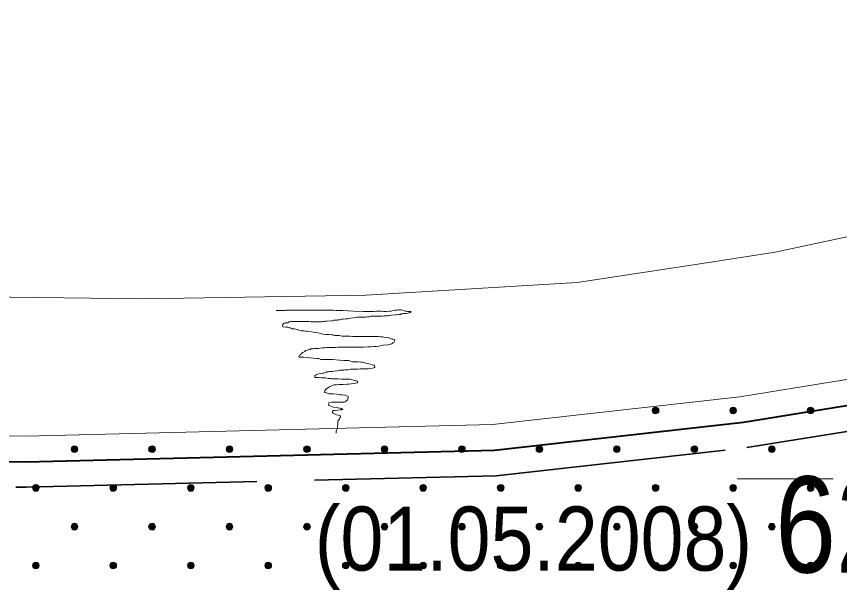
# Model space of a CAD drawing. Extents: x 640121 to 640955, y 6441885 to 6442246.
# Drawn here: x 640415.63 to 640441.32, y 6441960.24 to 6441978.19 of the extents above; entities that cross this region are included whole.
import ezdxf
from ezdxf.enums import TextEntityAlignment as Align

# ---------------------------------------------------------------- set-up
doc = ezdxf.new("R2010")
doc.units = 0
doc.header["$LTSCALE"] = 1.2
doc.linetypes.add('LONG_DASHED', pattern=[7.5, 6, -1.5])
for name, color, linetype, lineweight in [('31', 7, 'Continuous', 13), ('34', 7, 'Continuous', 25), ('35', 7, 'Continuous', 35), ('40', 7, 'Continuous', 13), ('45', 7, 'Continuous', 13), ('47', 7, 'Continuous', 13)]:
    doc.layers.add(name, color=color, linetype=linetype, lineweight=lineweight)

msp = doc.modelspace()

# ---------------------------------------------------------------- hatches: boundary and pattern name
at = {"layer": '45'}
for points in [[(640435.655, 6441965.962, 1), (640435.506, 6441965.814, 1)], [(640438.073, 6441965.962, 1), (640437.925, 6441965.814, 1)], [(640440.491, 6441965.962, 1), (640440.343, 6441965.814, 1)], [(640417.517, 6441964.753, 1), (640417.369, 6441964.605, 1)], [(640419.936, 6441964.753, 1), (640419.787, 6441964.605, 1)], [(640422.354, 6441964.753, 1), (640422.206, 6441964.605, 1)], [(640424.772, 6441964.753, 1), (640424.624, 6441964.605, 1)], [(640427.191, 6441964.753, 1), (640427.042, 6441964.605, 1)], [(640429.609, 6441964.753, 1), (640429.46, 6441964.605, 1)], [(640432.027, 6441964.753, 1), (640431.879, 6441964.605, 1)], [(640434.446, 6441964.753, 1), (640434.297, 6441964.605, 1)], [(640436.864, 6441964.753, 1), (640436.715, 6441964.605, 1)], [(640439.282, 6441964.753, 1), (640439.134, 6441964.605, 1)], [(640416.308, 6441963.544, 1), (640416.16, 6441963.396, 1)], [(640418.727, 6441963.544, 1), (640418.578, 6441963.396, 1)], [(640421.145, 6441963.544, 1), (640420.996, 6441963.396, 1)], [(640423.563, 6441963.544, 1), (640423.415, 6441963.396, 1)], [(640425.981, 6441963.544, 1), (640425.833, 6441963.396, 1)], [(640428.4, 6441963.544, 1), (640428.251, 6441963.396, 1)], [(640430.818, 6441963.544, 1), (640430.67, 6441963.396, 1)], [(640433.236, 6441963.544, 1), (640433.088, 6441963.396, 1)], [(640435.655, 6441963.544, 1), (640435.506, 6441963.396, 1)], [(640438.073, 6441963.544, 1), (640437.925, 6441963.396, 1)], [(640440.491, 6441963.544, 1), (640440.343, 6441963.396, 1)], [(640417.517, 6441962.335, 1), (640417.369, 6441962.186, 1)], [(640419.936, 6441962.335, 1), (640419.787, 6441962.186, 1)], [(640422.354, 6441962.335, 1), (640422.206, 6441962.186, 1)], [(640424.772, 6441962.335, 1), (640424.624, 6441962.186, 1)], [(640427.191, 6441962.335, 1), (640427.042, 6441962.186, 1)], [(640429.609, 6441962.335, 1), (640429.46, 6441962.186, 1)], [(640432.027, 6441962.335, 1), (640431.879, 6441962.186, 1)], [(640434.446, 6441962.335, 1), (640434.297, 6441962.186, 1)], [(640436.864, 6441962.335, 1), (640436.715, 6441962.186, 1)], [(640439.282, 6441962.335, 1), (640439.134, 6441962.186, 1)], [(640416.308, 6441961.126, 1), (640416.16, 6441960.977, 1)], [(640418.727, 6441961.126, 1), (640418.578, 6441960.977, 1)], [(640421.145, 6441961.126, 1), (640420.996, 6441960.977, 1)], [(640423.563, 6441961.126, 1), (640423.415, 6441960.977, 1)], [(640425.981, 6441961.126, 1), (640425.833, 6441960.977, 1)], [(640428.4, 6441961.126, 1), (640428.251, 6441960.977, 1)], [(640430.818, 6441961.126, 1), (640430.67, 6441960.977, 1)], [(640433.236, 6441961.126, 1), (640433.088, 6441960.977, 1)], [(640435.655, 6441961.126, 1), (640435.506, 6441960.977, 1)], [(640438.073, 6441961.126, 1), (640437.925, 6441960.977, 1)], [(640440.491, 6441961.126, 1), (640440.343, 6441960.977, 1)]]:
    msp.add_hatch(color=256, dxfattribs=at).paths.add_polyline_path(points)

# ---------------------------------------------------------------- linework, layer by layer
at = {"layer": '31'}
for points in [[(640362.56, 6441970.24), (640371.22, 6441970.27), (640383.89, 6441970.62), (640396.35, 6441970.31), (640410.44, 6441969.49), (640419.6, 6441969.37), (640426.53, 6441969.49), (640433.13, 6441969.88), (640437.03, 6441970.48), (640439.31, 6441970.83), (640442.09, 6441971.42), (640443.99, 6441971.83), (640446.21, 6441972.35), (640449.45, 6441973.03), (640452.01, 6441973.41), (640453.45, 6441973.74), (640454.73, 6441974.12), (640456.33, 6441974.57), (640458.65, 6441975.37), (640462.53, 6441977.03), (640465.01, 6441978.19)], [(640361.38, 6441965.64), (640370.42, 6441965.78), (640380.19, 6441965.92), (640388.55, 6441966.04), (640400.28, 6441965.55), (640406.66, 6441965.13), (640415.92, 6441965.09), (640430.49, 6441965.45), (640438.21, 6441966.32), (640444.3, 6441967.3), (640452.07, 6441968.5), (640455.05, 6441969.42), (640459.27, 6441971.07), (640461.77, 6441972.01), (640465.01, 6441973.57)]]:
    msp.add_lwpolyline(points, dxfattribs=at)
at = {"layer": '35', "lineweight": 40}
msp.add_lwpolyline([(640361.4, 6441964.84), (640370.44, 6441964.98), (640380.2, 6441965.12), (640388.54, 6441965.24), (640400.23, 6441964.75), (640406.63, 6441964.33), (640415.93, 6441964.29), (640430.55, 6441964.65), (640438.32, 6441965.52), (640444.43, 6441966.51), (640451.21, 6441967.55)], dxfattribs=at)
at = {"layer": '35', "linetype": 'LONG_DASHED'}
msp.add_lwpolyline([(640361.41, 6441964.04), (640370.45, 6441964.18), (640380.22, 6441964.32), (640388.52, 6441964.44), (640400.19, 6441963.95), (640406.61, 6441963.53), (640415.93, 6441963.49), (640430.6, 6441963.85), (640438.43, 6441964.73), (640444.55, 6441965.72), (640450.41, 6441966.62), (640450.41, 6441934.96)], dxfattribs=at)
at = {"layer": '40'}
for points in [[(640423.74, 6441969.01), (640423.8, 6441969.01), (640423.91, 6441969.01), (640424.02, 6441969.01), (640424.04, 6441969.02), (640424.15, 6441969.02), (640424.3, 6441969.02), (640424.63, 6441969.02), (640424.81, 6441969.02), (640424.84, 6441969.02), (640424.88, 6441969.02), (640424.95, 6441969.02), (640425.04, 6441969.02), (640425.14, 6441969.02), (640425.23, 6441969.02), (640425.29, 6441969.02), (640425.37, 6441969.02), (640425.44, 6441969.02), (640425.52, 6441969.02), (640425.6, 6441969.01), (640425.65, 6441969.01), (640425.72, 6441969.01), (640425.82, 6441969.01), (640426.15, 6441968.99), (640426.46, 6441968.98), (640426.56, 6441968.98), (640426.62, 6441968.98), (640426.66, 6441968.98), (640426.7, 6441968.98), (640426.78, 6441968.98), (640426.87, 6441968.99), (640426.92, 6441968.99), (640426.96, 6441968.99), (640426.98, 6441968.99), (640427.02, 6441968.99), (640427.09, 6441968.98), (640427.12, 6441968.98), (640427.17, 6441968.98), (640427.27, 6441968.99), (640427.33, 6441968.99), (640427.4, 6441969.01), (640427.44, 6441969.02), (640427.51, 6441969.02), (640427.54, 6441969.03), (640427.59, 6441969.03), (640427.64, 6441969.03), (640427.68, 6441969.02), (640427.71, 6441969.01), (640427.76, 6441968.99), (640427.8, 6441968.99)], [(640427.8, 6441968.99), (640427.84, 6441968.98), (640427.88, 6441968.98), (640427.93, 6441968.98), (640427.95, 6441968.96), (640427.93, 6441968.95), (640427.94, 6441968.96), (640427.9, 6441968.95), (640427.86, 6441968.93), (640427.8, 6441968.92), (640427.76, 6441968.92), (640427.71, 6441968.92), (640427.68, 6441968.91), (640427.64, 6441968.91), (640427.62, 6441968.89), (640427.56, 6441968.89), (640427.48, 6441968.87), (640427.45, 6441968.87), (640427.33, 6441968.86), (640427.28, 6441968.85), (640427.24, 6441968.85), (640427.2, 6441968.84), (640427.15, 6441968.84), (640427.11, 6441968.84), (640427.05, 6441968.83), (640427.02, 6441968.83), (640426.91, 6441968.83), (640426.85, 6441968.83), (640426.78, 6441968.83), (640426.69, 6441968.83), (640426.63, 6441968.81), (640426.58, 6441968.81), (640426.52, 6441968.8), (640426.46, 6441968.8), (640426.3, 6441968.8), (640426.26, 6441968.8), (640426.22, 6441968.79), (640426.15, 6441968.78), (640426.06, 6441968.77), (640425.97, 6441968.75), (640425.91, 6441968.75), (640425.83, 6441968.74), (640425.77, 6441968.74), (640425.72, 6441968.72), (640425.66, 6441968.72), (640425.64, 6441968.71), (640425.6, 6441968.71), (640425.54, 6441968.71), (640425.49, 6441968.69), (640425.46, 6441968.69), (640425.32, 6441968.68), (640425.28, 6441968.68)], [(640425.28, 6441968.68), (640425.24, 6441968.67), (640425.18, 6441968.67), (640425.14, 6441968.66), (640425.11, 6441968.66), (640425.07, 6441968.66), (640425.02, 6441968.66), (640424.98, 6441968.66), (640424.93, 6441968.66), (640424.86, 6441968.66), (640424.82, 6441968.66), (640424.76, 6441968.67), (640424.72, 6441968.67), (640424.69, 6441968.67), (640424.65, 6441968.67), (640424.6, 6441968.67), (640424.56, 6441968.67), (640424.48, 6441968.67), (640424.45, 6441968.67), (640424.41, 6441968.67), (640424.35, 6441968.67), (640424.32, 6441968.67), (640424.27, 6441968.67), (640424.23, 6441968.67), (640424.18, 6441968.67), (640424.14, 6441968.66), (640424.1, 6441968.63), (640424.05, 6441968.63), (640424.02, 6441968.62), (640423.99, 6441968.61), (640423.97, 6441968.6), (640423.94, 6441968.57), (640423.93, 6441968.54), (640423.94, 6441968.5), (640424.04, 6441968.49), (640424.1, 6441968.49), (640424.14, 6441968.47), (640424.18, 6441968.47), (640424.22, 6441968.45), (640424.24, 6441968.44), (640424.3, 6441968.44), (640424.35, 6441968.43), (640424.39, 6441968.42), (640424.46, 6441968.39), (640424.53, 6441968.38), (640424.6, 6441968.38), (640424.65, 6441968.37), (640424.7, 6441968.36), (640424.78, 6441968.35), (640424.89, 6441968.33)], [(640424.89, 6441968.33), (640425.04, 6441968.31), (640425.13, 6441968.29), (640425.19, 6441968.27), (640425.29, 6441968.26), (640425.38, 6441968.26), (640425.46, 6441968.25), (640425.52, 6441968.25), (640425.56, 6441968.23), (640425.65, 6441968.23), (640425.71, 6441968.23), (640425.79, 6441968.21), (640425.88, 6441968.21), (640425.95, 6441968.21), (640426.04, 6441968.21), (640426.13, 6441968.2), (640426.19, 6441968.2), (640426.22, 6441968.2), (640426.3, 6441968.2), (640426.37, 6441968.2), (640426.45, 6441968.2), (640426.55, 6441968.2), (640426.63, 6441968.2), (640426.69, 6441968.2), (640426.78, 6441968.2), (640426.81, 6441968.2), (640426.87, 6441968.2), (640426.93, 6441968.2), (640426.99, 6441968.19), (640427.05, 6441968.19), (640427.1, 6441968.18), (640427.23, 6441968.17), (640427.29, 6441968.14), (640427.35, 6441968.12), (640427.4, 6441968.11), (640427.44, 6441968.09), (640427.44, 6441968.06), (640427.42, 6441968.02), (640427.4, 6441968.01), (640427.38, 6441968), (640427.35, 6441967.97), (640427.3, 6441967.96), (640427.22, 6441967.94), (640427.08, 6441967.93), (640426.94, 6441967.9), (640426.87, 6441967.89), (640426.78, 6441967.89), (640426.69, 6441967.88), (640426.6, 6441967.88), (640426.46, 6441967.87), (640426.27, 6441967.87), (640426.1, 6441967.87)], [(640426.1, 6441967.87), (640426.02, 6441967.87), (640425.95, 6441967.87), (640425.86, 6441967.87), (640425.8, 6441967.87), (640425.74, 6441967.87), (640425.66, 6441967.87), (640425.58, 6441967.85), (640425.4, 6441967.85), (640425.31, 6441967.85), (640425.26, 6441967.84), (640425.18, 6441967.84), (640425.06, 6441967.82), (640424.93, 6441967.82), (640424.88, 6441967.81), (640424.82, 6441967.81), (640424.8, 6441967.79), (640424.76, 6441967.78), (640424.72, 6441967.78), (640424.69, 6441967.77), (640424.65, 6441967.76), (640424.63, 6441967.73), (640424.57, 6441967.7), (640424.53, 6441967.67), (640424.52, 6441967.65), (640424.48, 6441967.64), (640424.47, 6441967.61), (640424.45, 6441967.59), (640424.44, 6441967.57), (640424.46, 6441967.55), (640424.5, 6441967.55), (640424.56, 6441967.55), (640424.6, 6441967.55), (640424.71, 6441967.54), (640424.8, 6441967.53), (640424.89, 6441967.52), (640425.01, 6441967.51), (640425.07, 6441967.51), (640425.13, 6441967.48), (640425.19, 6441967.48), (640425.36, 6441967.48), (640425.49, 6441967.48), (640425.6, 6441967.47), (640425.71, 6441967.46), (640425.85, 6441967.45), (640426, 6441967.45), (640426.12, 6441967.41), (640426.2, 6441967.41), (640426.3, 6441967.41), (640426.38, 6441967.4)], [(640426.38, 6441967.4), (640426.43, 6441967.4), (640426.48, 6441967.39), (640426.56, 6441967.36), (640426.63, 6441967.35), (640426.68, 6441967.33), (640426.73, 6441967.31), (640426.79, 6441967.3), (640426.81, 6441967.29), (640426.82, 6441967.24), (640426.8, 6441967.23), (640426.78, 6441967.22), (640426.74, 6441967.21), (640426.62, 6441967.19), (640426.56, 6441967.19), (640426.52, 6441967.19), (640426.45, 6441967.19), (640426.37, 6441967.19), (640426.28, 6441967.18), (640426.24, 6441967.18), (640426.19, 6441967.18), (640426.06, 6441967.18), (640425.98, 6441967.16), (640425.95, 6441967.16), (640425.89, 6441967.16), (640425.85, 6441967.15), (640425.79, 6441967.15), (640425.71, 6441967.15), (640425.64, 6441967.13), (640425.55, 6441967.12), (640425.49, 6441967.11), (640425.46, 6441967.11), (640425.41, 6441967.11), (640425.37, 6441967.1), (640425.31, 6441967.1), (640425.3, 6441967.07), (640425.24, 6441967.06), (640425.22, 6441967.05), (640425.18, 6441967.05), (640425.13, 6441967.04), (640425.07, 6441967.03), (640425.01, 6441967.01), (640424.96, 6441966.99), (640424.94, 6441966.97), (640424.94, 6441966.92), (640424.98, 6441966.92), (640425.05, 6441966.92), (640425.14, 6441966.91), (640425.23, 6441966.91), (640425.28, 6441966.91), (640425.37, 6441966.89), (640425.43, 6441966.89)], [(640425.43, 6441966.89), (640425.46, 6441966.88), (640425.49, 6441966.88), (640425.55, 6441966.88), (640425.62, 6441966.88), (640425.66, 6441966.88), (640425.77, 6441966.87), (640425.85, 6441966.87), (640425.89, 6441966.87), (640425.94, 6441966.87), (640425.97, 6441966.87), (640426.03, 6441966.87), (640426.09, 6441966.86), (640426.14, 6441966.83), (640426.19, 6441966.82), (640426.24, 6441966.81), (640426.27, 6441966.8), (640426.27, 6441966.75), (640426.15, 6441966.73), (640426, 6441966.71), (640425.94, 6441966.71), (640425.83, 6441966.7), (640425.77, 6441966.7), (640425.7, 6441966.7), (640425.62, 6441966.69), (640425.55, 6441966.69), (640425.48, 6441966.67), (640425.4, 6441966.63), (640425.37, 6441966.61), (640425.32, 6441966.58), (640425.3, 6441966.56), (640425.28, 6441966.53), (640425.26, 6441966.5), (640425.24, 6441966.46), (640425.26, 6441966.45), (640425.31, 6441966.44), (640425.38, 6441966.41), (640425.52, 6441966.41), (640425.62, 6441966.4), (640425.68, 6441966.39), (640425.73, 6441966.38), (640425.8, 6441966.38), (640425.89, 6441966.37), (640425.98, 6441966.33), (640425.98, 6441966.28), (640425.97, 6441966.25), (640425.96, 6441966.22), (640425.89, 6441966.16), (640425.85, 6441966.15), (640425.79, 6441966.15), (640425.71, 6441966.15), (640425.62, 6441966.15), (640425.55, 6441966.15), (640425.47, 6441966.15), (640425.38, 6441966.13), (640425.37, 6441966.09), (640425.36, 6441966.07), (640425.37, 6441966.04), (640425.41, 6441966.03), (640425.53, 6441965.99), (640425.61, 6441965.98), (640425.66, 6441965.97), (640425.72, 6441965.96), (640425.78, 6441965.95), (640425.82, 6441965.92), (640425.79, 6441965.91), (640425.73, 6441965.91), (640425.66, 6441965.9), (640425.56, 6441965.89), (640425.53, 6441965.89), (640425.49, 6441965.87), (640425.49, 6441965.83), (640425.52, 6441965.8), (640425.54, 6441965.79), (640425.58, 6441965.77), (640425.62, 6441965.75), (640425.68, 6441965.74), (640425.73, 6441965.73), (640425.74, 6441965.68), (640425.72, 6441965.66), (640425.71, 6441965.62), (640425.68, 6441965.59), (640425.66, 6441965.56), (640425.66, 6441965.51), (640425.66, 6441965.47), (640425.66, 6441965.43), (640425.65, 6441965.39), (640425.65, 6441965.35), (640425.64, 6441965.32), (640425.62, 6441965.27), (640425.61, 6441965.24), (640425.61, 6441965.19), (640425.61, 6441965.18), (640425.61, 6441965.21)]]:
    msp.add_lwpolyline(points, dxfattribs=at)
at = {"layer": '45'}
for centre in [(640435.58, 6441965.888), (640437.999, 6441965.888), (640440.417, 6441965.888), (640417.443, 6441964.679), (640419.861, 6441964.679), (640422.28, 6441964.679), (640424.698, 6441964.679), (640427.116, 6441964.679), (640429.535, 6441964.679), (640431.953, 6441964.679), (640434.371, 6441964.679), (640436.79, 6441964.679), (640439.208, 6441964.679), (640416.234, 6441963.47), (640418.652, 6441963.47), (640421.071, 6441963.47), (640423.489, 6441963.47), (640425.907, 6441963.47), (640428.326, 6441963.47), (640430.744, 6441963.47), (640433.162, 6441963.47), (640435.58, 6441963.47), (640437.999, 6441963.47), (640440.417, 6441963.47), (640417.443, 6441962.261), (640419.861, 6441962.261), (640422.28, 6441962.261), (640424.698, 6441962.261), (640427.116, 6441962.261), (640429.535, 6441962.261), (640431.953, 6441962.261), (640434.371, 6441962.261), (640436.79, 6441962.261), (640439.208, 6441962.261), (640416.234, 6441961.051), (640418.652, 6441961.051), (640421.071, 6441961.051), (640423.489, 6441961.051), (640425.907, 6441961.051), (640428.326, 6441961.051), (640430.744, 6441961.051), (640433.162, 6441961.051), (640435.58, 6441961.051), (640437.999, 6441961.051), (640440.417, 6441961.051)]:
    msp.add_circle(centre, 0.105, dxfattribs=at)
at = {"layer": '47'}
msp.add_line((640438.12, 6441963.76), (640441.12, 6441963.76), dxfattribs=at)

# ---------------------------------------------------------------- texts
at = {"layer": '34'}
for s, height, width, p in [('62,00', 3, 0.85, (640443.58, 6441960.83)), ('(01.05.2008)', 2, 0.9, (640431.765, 6441960.89))]:
    msp.add_text(s, height=height, dxfattribs=dict(at, width=width)).set_placement(p, align=Align.CENTER)

doc.saveas('drawing.dxf')
